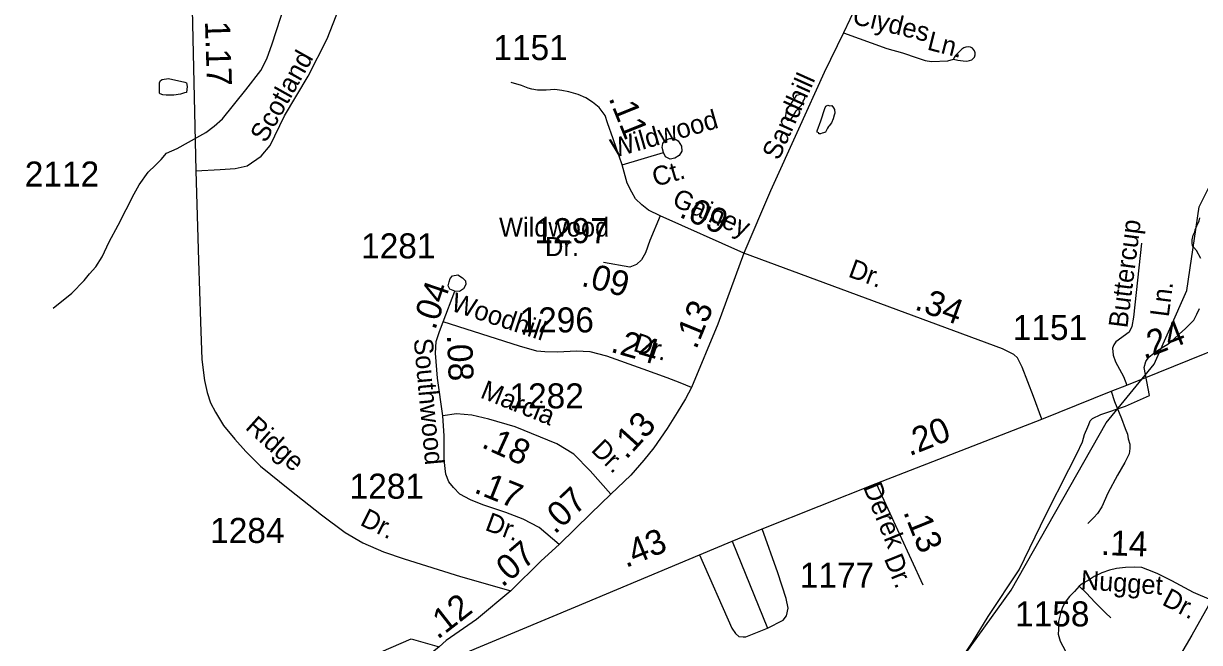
# Model space of a CAD drawing. Extents: x 2206922 to 2357709, y 510027 to 673830.
# Drawn here: x 2278661 to 2284540, y 573022 to 576114 of the extents above; entities that cross this region are included whole.
import ezdxf

# ---------------------------------------------------------------- set-up
doc = ezdxf.new("R2010")
doc.units = 0
for name, color, linetype in [('Exist Boundary Political Urban Extension UEB', 7, 'Continuous'), ('Exist Hydrographic Misc Water Feature', 7, 'Continuous'), ('Exist Road Non-System Type 51', 7, 'Continuous'), ('Exist Road Non-System Type 51 Label', 7, 'Continuous'), ('Exist Road Primary US Attributed', 7, 'Continuous'), ('Exist Road Primary US Mileage Tenths English Label', 7, 'Continuous'), ('Exist Road Secondary Mileage Hundredths English Label', 7, 'Continuous'), ('Exist Road Secondary Type 51 Attributed', 7, 'Continuous'), ('Exist Road Secondary Type 51 Label', 7, 'Continuous'), ('Exist Road Secondary Type 51 Number Label', 7, 'Continuous')]:
    doc.layers.add(name, color=color, linetype=linetype)

msp = doc.modelspace()

# ---------------------------------------------------------------- linework, layer by layer
at = {"layer": 'Exist Boundary Political Urban Extension UEB'}
msp.add_lwpolyline([(2275447.3, 574985.8), (2276902, 573373.2), (2278101, 571907.9), (2278400.8, 572107.7), (2279599.8, 572607.2), (2280599, 573040.1), (2280739, 573000.2)], dxfattribs=at)
at = {"layer": 'Exist Hydrographic Misc Water Feature'}
for points in [[(2278809, 574691.9), (2278902.3, 574766.7), (2278963.8, 574829.6), (2278991.5, 574863.5), (2279023.1, 574898.1), (2279054.5, 574948.1), (2279089.7, 575022.7), (2279134.8, 575106.7), (2279213.6, 575263.6), (2279238.8, 575307.6), (2279284.5, 575372.1), (2279320, 575406.5), (2279349.7, 575434.5), (2279375.6, 575467.1), (2279429.3, 575489.4), (2279484.9, 575521.9), (2279572, 575570.5), (2279614, 575601), (2279655.9, 575637.3), (2279772.1, 575782.4), (2279847, 575879), (2279876.7, 575937.4), (2279903.8, 576013.6), (2279987.2, 576270.3)], [(2279340.5, 575796.3), (2279340.5, 575818.2), (2279345.8, 575830.4), (2279354.2, 575834.4), (2279386, 575839), (2279468, 575821.7), (2279475.8, 575817.7), (2279478.5, 575799.5), (2279476.5, 575769.8), (2279466.4, 575767.6), (2279446.5, 575761.3), (2279412.7, 575757.1), (2279374.7, 575756.7), (2279356.9, 575758.6), (2279344.8, 575762.5), (2279340.7, 575766.3), (2279340.5, 575772.4), (2279340.7, 575776.5), (2279340.5, 575796.3)], [(2282513.1, 575738.1), (2282478, 575687.8), (2282471.6, 575665.7), (2282470.2, 575653.7), (2282470.2, 575644), (2282473.9, 575637.7), (2282480.1, 575631.9), (2282492.6, 575632.1), (2282505.9, 575646.3), (2282523.5, 575678.5), (2282557.6, 575716.8), (2282559.2, 575726.7), (2282567.2, 575738.9), (2282567.2, 575748.6), (2282567.2, 575758.7), (2282552.8, 575762.5), (2282543.2, 575760.3), (2282531.1, 575756.5), (2282523.1, 575754.4), (2282513.1, 575738.1)], [(2280315.7, 570810.8), (2281300.8, 571368), (2281988.8, 571816.5), (2282618.9, 572056.4), (2282841.8, 572232.2), (2283598.8, 573282.8), (2284073.7, 574119.3), (2284312.8, 574412.9), (2284475.8, 574780.2), (2284538.8, 575198.7), (2284783.8, 575692.2)], [(2282708.1, 575638.2), (2282700.1, 575618.3), (2282688, 575603.9), (2282684.3, 575600), (2282680.4, 575592), (2282670.8, 575571.6), (2282660.7, 575567.8), (2282652.7, 575565.8), (2282644.7, 575563.4), (2282636.5, 575563.4), (2282636.9, 575567.4), (2282628.5, 575571.5), (2282628.3, 575577.6), (2282645.9, 575627.6), (2282667.5, 575689.7), (2282671.6, 575701.7), (2282681.2, 575705.9), (2282691.5, 575703.9), (2282701.3, 575704.1), (2282709.3, 575693.9), (2282715.5, 575684.1), (2282715.9, 575666.2), (2282713.6, 575656), (2282708.1, 575638.2)], [(2284545.8, 574939.6), (2284525.2, 574979.6), (2284511.3, 574995.5), (2284505.2, 575005.3), (2284503.1, 575015.4), (2284503.1, 575033.2), (2284508.8, 575057.5), (2284516.2, 575073.4), (2284518.3, 575083.2), (2284526.3, 575103.5), (2284538, 575127.7), (2284541.9, 575143.4)], [(2283331.2, 572913.3), (2283404.4, 573023.9), (2283483, 573150.8), (2283638.6, 573384), (2283771.9, 573659.1), (2283885.9, 573886.1), (2283926.9, 573964.7), (2283954.8, 574024.5), (2283964.2, 574060.8), (2283982.1, 574098.7), (2283985.8, 574111.1), (2283993.3, 574129), (2284005.2, 574141), (2284046.9, 574161.5), (2284170.5, 574202.5), (2284290.1, 574255.9), (2284262.6, 574395.4), (2284270.6, 574425.5), (2284286.2, 574447.5), (2284294.4, 574453.5), (2284319.8, 574474), (2284361.6, 574500.2), (2284381.5, 574512.6), (2284411, 574536.9), (2284439.3, 574563.1), (2284468.7, 574589.1), (2284490.6, 574611.3), (2284510.5, 574631.4), (2284526.3, 574661.5), (2284539.8, 574689.8)]]:
    msp.add_lwpolyline(points, dxfattribs=at)
at = {"layer": 'Exist Road Non-System Type 51'}
for p, q in [((2281653.5, 575407.9), (2281860.5, 575469.5)), ((2282204.1, 573528.5), (2282380.2, 573092.5))]:
    msp.add_line(p, q, dxfattribs=at)
for points in [[(2279521.8, 575378.5), (2279644.6, 575385.7), (2279718.6, 575389.3), (2279778.2, 575403.8), (2279849.5, 575451.3), (2279893.8, 575505), (2279966.1, 575653.1), (2280083.4, 575851.9), (2280179.2, 576038), (2280253.2, 576229.5), (2280292.9, 576333.4), (2280392.2, 576501.5), (2280428.4, 576544.8), (2280506, 576634.3), (2280563.8, 576723.7), (2280601.7, 576832.1)], [(2282759.3, 576068.6), (2282976.4, 575990.2), (2283054.8, 575967.8), (2283128.6, 575943.2), (2283168.9, 575929.7), (2283200.3, 575925.3), (2283280.9, 575927.5), (2283310, 575936.5)], [(2283310, 575936.5), (2283331.7, 575930.9), (2283358.2, 575928.2), (2283376.6, 575926.8), (2283390, 575929.1), (2283401.2, 575933.6), (2283408.9, 575939), (2283415.6, 575947), (2283417.4, 575957.8), (2283418.7, 575968.6), (2283414.7, 575978.4), (2283404.8, 575990.6), (2283395, 575996.4), (2283383.7, 575997.3), (2283372.1, 575996.8), (2283362.2, 575993.7), (2283351, 575985.6), (2283333.5, 575968.6), (2283320.1, 575954.7), (2283312.9, 575944.3), (2283310, 575936.5)], [(2281860.5, 575469.5), (2281854.3, 575495.5), (2281856.3, 575515.4), (2281868, 575531.6), (2281891.9, 575539.7), (2281913.9, 575540), (2281934.1, 575528.2), (2281950.2, 575502.3), (2281952.4, 575476.3), (2281938.8, 575454.2), (2281916.8, 575442), (2281892.9, 575435.9), (2281870.9, 575447.5), (2281860.5, 575469.5)], [(2284250, 575016.6), (2284209.7, 574647.7), (2284202.2, 574600), (2284188.8, 574571.6), (2284121.7, 574523.8), (2284111.2, 574508.9), (2284105.2, 574492.5), (2284108.2, 574456.6), (2284120.2, 574423.8), (2284159, 574350.6), (2284176.9, 574307.3)], [(2280816.6, 574777.7), (2280792.4, 574787.6), (2280784.3, 574803.6), (2280788.1, 574823.5), (2280793.9, 574839.5), (2280805.7, 574853.7), (2280831.8, 574858), (2280855.9, 574844.1), (2280870, 574828.2), (2280872.2, 574810.4), (2280860.4, 574788.2), (2280840.6, 574776), (2280816.6, 574777.7)], [(2284098.1, 574277.7), (2284114.9, 574225.9), (2284149.3, 574140.8), (2284168.7, 574091.5), (2284179.1, 574063.2), (2284183.6, 574039.3), (2284191, 574012.4), (2284191, 573991.5), (2284188.1, 573964.6), (2284165.7, 573921.3), (2284129.9, 573857.1), (2284080.6, 573767.5), (2284050.8, 573698.8), (2284029.9, 573666), (2284012, 573646.6), (2283994.1, 573628.7), (2283980.6, 573616.7)], [(2282380.2, 573092.5), (2282457.8, 573133.2), (2282475.7, 573155.4), (2282483.2, 573193.4), (2282472.8, 573241.2), (2282431.6, 573368.8), (2282353.5, 573590.1)], [(2282041, 573459.1), (2282202.3, 573092.9), (2282220.6, 573067), (2282236.7, 573051.3), (2282258.6, 573049.4), (2282272.6, 573049.5), (2282380.2, 573092.5)], [(2283938.2, 573303.7), (2283914.6, 573276.2), (2283890.4, 573250.7), (2283868.7, 573222.6), (2283854.6, 573198.3), (2283844.4, 573166.4), (2283835.5, 573125.6), (2283834.2, 573086), (2283833, 573063), (2283842.5, 573027.9), (2283869.3, 572978.1), (2283887.2, 572933.4), (2283897.4, 572899), (2283897.4, 572865.8), (2283892.3, 572830), (2283879.5, 572786.6), (2283866.8, 572749.6), (2283857.8, 572718.9), (2283836.1, 572678.1)], [(2283938.2, 573303.7), (2283974.6, 573267.3), (2284016.7, 573222.6), (2284069, 573170.2), (2284095.8, 573144.7)]]:
    msp.add_lwpolyline(points, dxfattribs=at)
at = {"layer": 'Exist Road Primary US Attributed'}
msp.add_line((2282923.1, 573815.8), (2283750.8, 574137.8), dxfattribs=at)
for points in [[(2283750.8, 574137.8), (2284098.1, 574277.7), (2284176.9, 574307.3), (2284967.3, 574626.3)], [(2280508.6, 572815.6), (2280853.2, 572963.5), (2281419.8, 573199.4), (2282041, 573459.1), (2282204.1, 573528.5), (2282353.5, 573590.1), (2282923.1, 573815.8)]]:
    msp.add_lwpolyline(points, dxfattribs=at)
at = {"layer": 'Exist Road Secondary Type 51 Attributed'}
for p, q in [((2282261.3, 574966.5), (2281843.7, 575152.6)), ((2280758.8, 574624.1), (2280816.6, 574777.7))]:
    msp.add_line(p, q, dxfattribs=at)
for points in [[(2279450.1, 578573.1), (2279474.9, 577161), (2279500.1, 576334.3), (2279521.8, 575378.5), (2279536.3, 574929.5), (2279545.3, 574624.1), (2279552.5, 574436.2), (2279565.1, 574331.4), (2279579.6, 574269.9), (2279595.8, 574219.3), (2279621.1, 574172.4), (2279660.9, 574105.5), (2279716.8, 574036.8), (2279772.8, 573975.4), (2279845.1, 573903.1), (2279993.1, 573783.9), (2280150.3, 573660.1), (2280269.4, 573571.6), (2280357.9, 573520.1), (2280460.9, 573474.9), (2280563.8, 573438.8), (2280845.5, 573352), (2281096.5, 573279.8)], [(2283881.3, 578436.3), (2283863.3, 578405.6), (2283787.4, 578270.1), (2283722.4, 578138.2), (2283567.1, 577805.7), (2283121.1, 576835.4), (2282982, 576535.6), (2282759.3, 576068.6), (2282663, 575869.3), (2282535.4, 575587.1), (2282394.4, 575278), (2282261.3, 574966.5)], [(2281843.7, 575152.6), (2281785.5, 575181.7), (2281752, 575208.5), (2281720.6, 575237.7), (2281702.7, 575271.3), (2281678.1, 575316.1), (2281653.5, 575407.9), (2281608.7, 575537.8), (2281579.6, 575618.4), (2281568.4, 575654.3), (2281539.3, 575694.6), (2281505.7, 575721.4), (2281472.2, 575743.8), (2281434.1, 575759.5), (2281387.1, 575773), (2281351.3, 575779.7), (2281317.7, 575784.2), (2281272.9, 575781.9), (2281230.4, 575781.9), (2281201.3, 575786.4), (2281183.4, 575790.9), (2281149.8, 575804.3), (2281098.3, 575820)], [(2281843.7, 575152.6), (2281792.3, 575029.4), (2281769.9, 574968.9), (2281749.7, 574933.1), (2281725.1, 574910.7), (2281691.5, 574897.2), (2281559.5, 574919.6)], [(2282261.3, 574966.5), (2282131.4, 574611.7), (2281999.5, 574295.2)], [(2283750.8, 574137.8), (2283709.8, 574250.6), (2283653.1, 574396.9), (2283629.2, 574444.7), (2283611.3, 574461.1), (2283555.6, 574488.4), (2282261.3, 574966.5)], [(2280757, 574153.4), (2280729.9, 574342.2), (2280720.9, 574466.9), (2280724.5, 574524.7), (2280740.8, 574575.3), (2280758.8, 574624.1)], [(2281999.5, 574295.2), (2281943.5, 574318.7), (2281878.5, 574344), (2281759.3, 574387.4), (2281576.9, 574452.4), (2281493.8, 574474.1), (2281423.4, 574477.7), (2281331.3, 574472.3), (2281266.3, 574474.1), (2281226.6, 574477.7), (2281139.9, 574503), (2280758.8, 574624.1)], [(2281999.5, 574295.2), (2281970.6, 574239.2), (2281929.1, 574170.6), (2281878.5, 574091.1), (2281811.7, 573993.5), (2281761.1, 573932), (2281696.1, 573858), (2281596.8, 573763.1)], [(2281596.8, 573763.1), (2281493.8, 573878.7), (2281412.6, 573961.9), (2281327.7, 574014.3), (2281118.2, 574099.2), (2280986.4, 574137.1), (2280901.5, 574157), (2280825.7, 574164.2), (2280757, 574153.4)], [(2281338.5, 573511.9), (2281239.2, 573596.9), (2281157.9, 573638.4), (2281071.3, 573671), (2280957.5, 573708.9), (2280896.1, 573734.2), (2280841.9, 573763.1), (2280811.2, 573795.6), (2280787.7, 573824.5), (2280771.5, 573862.5), (2280764.3, 573934.8), (2280764.3, 574054), (2280757, 574153.4)], [(2282923.1, 573815.8), (2283157.4, 573309.8)], [(2281596.8, 573763.1), (2281497.5, 573665.5), (2281338.5, 573511.9)], [(2281338.5, 573511.9), (2281248.2, 573428.8), (2281096.5, 573279.8)], [(2284600.4, 573232.2), (2284509.8, 573271.7), (2284401.4, 573329.2), (2284327.4, 573366.2), (2284281.5, 573384.1), (2284252.1, 573395.6), (2284215.1, 573398.1), (2284169.2, 573396.8), (2284124.5, 573391.7), (2284090.1, 573382.8), (2284051.8, 573368.8), (2284013.5, 573350.9), (2283982.9, 573331.7), (2283954.8, 573316.4), (2283938.2, 573303.7)], [(2281096.5, 573279.8), (2280925, 573136.1), (2280773.3, 573031.3), (2280739, 573000.2), (2280508.6, 572815.6)], [(2284600.4, 573232.2), (2284501.6, 573057.9), (2284405.2, 572893.3), (2284268.1, 572646.8), (2284129.6, 572410), (2284105.3, 572368), (2284020.5, 572221.7)]]:
    msp.add_lwpolyline(points, dxfattribs=at)

# ---------------------------------------------------------------- texts
at = {"layer": 'Exist Road Non-System Type 51 Label'}
for s, rotation, p in [('Clydes', 346.31416, (2282799.6, 576114.1)), ('Ln.', 345.86209, (2283173.9, 575984.9)), ('Scotland', 60.7834, (2279871.4, 575513.5)), ('Wildwood', 16.08978, (2281611.6, 575442.1)), ('Ct.', 16.08978, (2281819.5, 575297.9)), ('Buttercup', 82.77005, (2284178.7, 574589.8)), ('Ln.', 82.77005, (2284385.8, 574645))]:
    msp.add_text(s, height=95, rotation=rotation, dxfattribs=at).set_placement(p)
at = {"layer": 'Exist Road Primary US Mileage Tenths English Label'}
for s, rotation, p in [('.24', 21.29131, (2284261.9, 574435.8)), ('.20', 21.70461, (2283089.7, 573951.3)), ('.43', 22.33285, (2281672, 573393.3))]:
    msp.add_text(s, height=125, rotation=rotation, dxfattribs=at).set_placement(p)
at = {"layer": 'Exist Road Secondary Mileage Hundredths English Label'}
for s, rotation, p in [('1.17', 271.76221, (2279568.1, 576125.5)), ('.11', 291.98922, (2281584.4, 575742.1)), ('.09', 336.30018, (2281933.3, 575150.3)), ('.09', 345.54516, (2281444.5, 574804.6)), ('.04', 71.1465, (2280718.2, 574578.7)), ('.34', 339.75807, (2283110.6, 574687.9)), ('.13', 67.75311, (2282023.7, 574481.9)), ('.24', 343.86594, (2281591.2, 574475)), ('.08', 272.33003, (2280777.7, 574557.4)), ('.13', 47.82639, (2281673.8, 573931.9)), ('.18', 335.59697, (2280945, 573998.6)), ('.17', 338.11025, (2280907.9, 573772.8)), ('.07', 43.26291, (2281316.5, 573558.3)), ('.13', 291.9936, (2283057.3, 573674)), ('.14', 357.86739, (2284045.2, 573459.1)), ('.07', 40.34384, (2281054.8, 573293.9)), ('.12', 38.0444, (2280731.1, 573033.6))]:
    msp.add_text(s, height=125, rotation=rotation, dxfattribs=at).set_placement(p)
at = {"layer": 'Exist Road Secondary Type 51 Label'}
for s, rotation, p in [('Sandhill', 65.85779, (2282436.2, 575426)), ('Gainey', 336.30018, (2281897.7, 575207.1)), ('Dr.', 339.75807, (2282778.8, 574851)), ('Woodhill', 341.71044, (2280791.6, 574681.5)), ('Southwood', 275.2463, (2280611.3, 574537.9)), ('Dr.', 342.09746, (2281703.9, 574479.7)), ('Marcia', 338.05478, (2280939.5, 574246.7)), ('Ridge', 318.23014, (2279764.7, 574090.8)), ('Dr.', 315.54692, (2281493.7, 573979.3)), ('Derek', 291.9936, (2282856.7, 573799.1)), ('Dr.', 333.50101, (2280338.4, 573610.5)), ('Dr.', 339.52434, (2280963.1, 573584.9)), ('Dr.', 291.9936, (2282961.3, 573441)), ('Nugget', 356.02113, (2283943.8, 573288.1)), ('Dr.', 332.43649, (2284347.1, 573212.9))]:
    msp.add_text(s, height=95, rotation=rotation, dxfattribs=at).set_placement(p)
for s, p in [('Wildwood', (2281038, 575049.8)), ('Dr.', (2281268.1, 574952.4))]:
    msp.add_text(s, height=95, dxfattribs=at).set_placement(p)
at = {"layer": 'Exist Road Secondary Type 51 Number Label'}
for s, p in [('1151', (2281009.7, 575931.7)), ('2112', (2278667.2, 575299.8)), ('1297', (2281215.4, 575016.8)), ('1281', (2280348.6, 574940.8)), ('1296', (2281140.4, 574570.9)), ('1151', (2283606.1, 574533)), ('1282', (2281090.1, 574191.3)), ('1281', (2280291, 573740)), ('1284', (2279594, 573518.9)), ('1177', (2282541.3, 573295.4)), ('1158', (2283617.6, 573101.9))]:
    msp.add_text(s, height=125, dxfattribs=at).set_placement(p)

doc.saveas('drawing.dxf')
